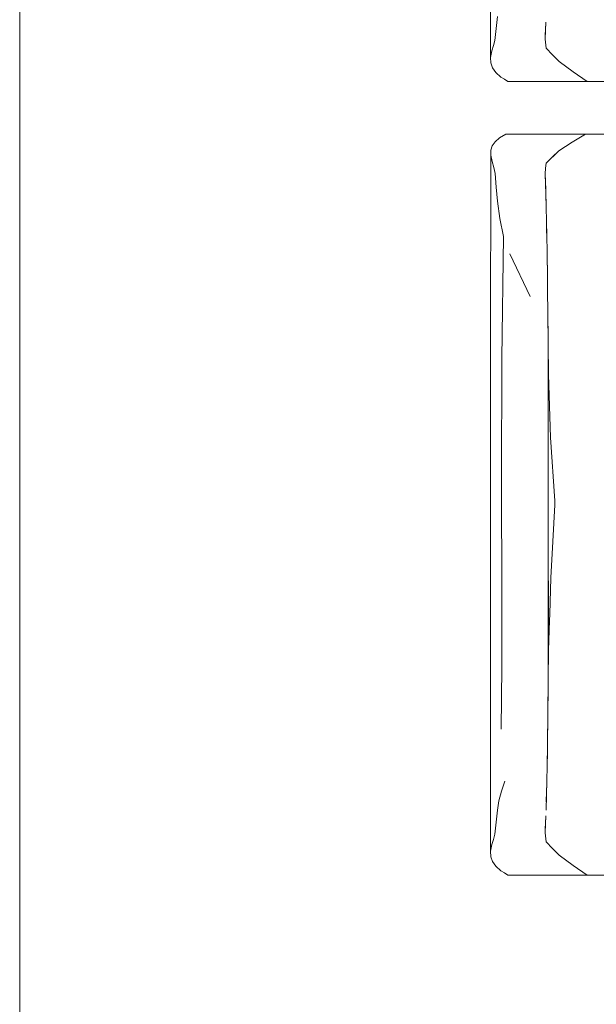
# Model space of a CAD drawing. Header units: millimetres. Extents: x 2 to 902, y -447 to 199.
# Tile 768 of 1056: x 32.787 to 33.66, y 157.042 to 158.531. Entities that reach past the tile are written whole.
import ezdxf

# ---------------------------------------------------------------- set-up
doc = ezdxf.new("R2010")
doc.units = ezdxf.units.MM
doc.header["$MEASUREMENT"] = 0
doc.layers.add('IFC-Elemento de mobília-Contorno', color=152, linetype='Continuous', lineweight=5)
doc.layers.add('IFC-Laje-Contorno', color=134, linetype='Continuous', lineweight=5)

msp = doc.modelspace()

# ---------------------------------------------------------------- linework, layer by layer
at = {"layer": 'IFC-Elemento de mobília-Contorno', "color": 7, "lineweight": 5}
for p, q in [((33.4996, 158.808), (33.4997, 158.4734)), ((33.508, 158.5174), (33.5101, 158.5356)), ((33.5825, 158.5037), (33.583, 158.5197)), ((33.5829, 158.5142), (33.5833, 158.5271)), ((33.583, 158.5197), (33.5832, 158.5227)), ((33.506, 158.4993), (33.508, 158.5174)), ((33.5824, 158.5012), (33.5829, 158.5142)), ((33.5825, 158.5037), (33.5825, 158.5032)), ((33.5018, 158.4836), (33.5039, 158.4914)), ((33.5039, 158.4914), (33.506, 158.4993)), ((33.5824, 158.5012), (33.5836, 158.4878)), ((33.4997, 158.4734), (33.5018, 158.4836)), ((33.5836, 158.4878), (33.5936, 158.4776)), ((33.5936, 158.4776), (33.6037, 158.4673)), ((33.4997, 158.4734), (33.5, 158.4652)), ((33.5, 158.4652), (33.5028, 158.4578)), ((33.6037, 158.4673), (33.6248, 158.4517)), ((33.5028, 158.4578), (33.5077, 158.4507)), ((33.5077, 158.4507), (33.5154, 158.4439)), ((33.5154, 158.4439), (33.5207, 158.4407)), ((33.6248, 158.4517), (33.6457, 158.4374)), ((33.5207, 158.4407), (33.526, 158.4374)), ((33.526, 158.4374), (33.6457, 158.4374)), ((33.6457, 158.4374), (33.7281, 158.4374)), ((33.5132, 158.3518), (33.5229, 158.3574)), ((33.5229, 158.3574), (33.6432, 158.3574)), ((33.623, 158.3455), (33.6432, 158.3574)), ((33.6432, 158.3574), (33.7812, 158.3574)), ((33.4998, 158.3334), (33.502, 158.34)), ((33.502, 158.34), (33.5064, 158.3461)), ((33.5064, 158.3461), (33.5132, 158.3518)), ((33.6027, 158.3322), (33.623, 158.3455)), ((33.4995, 158.0271), (33.4998, 158.3334)), ((33.4998, 158.3334), (33.4999, 158.326)), ((33.4999, 158.326), (33.5023, 158.3163)), ((33.5836, 158.3138), (33.6027, 158.3322)), ((33.5931, 158.323), (33.6027, 158.3322)), ((33.5023, 158.3163), (33.5045, 158.3072)), ((33.583, 158.306), (33.5836, 158.3138)), ((33.583, 158.3058), (33.5836, 158.3138)), ((33.5836, 158.3138), (33.5931, 158.323)), ((33.5045, 158.3072), (33.5066, 158.2981)), ((33.5066, 158.2981), (33.5083, 158.2772)), ((33.5824, 158.2981), (33.583, 158.306)), ((33.5824, 158.2978), (33.583, 158.3058)), ((33.5824, 158.2978), (33.5831, 158.2738)), ((33.5824, 158.2978), (33.5829, 158.2818)), ((33.5829, 158.2826), (33.5833, 158.267)), ((33.5083, 158.2772), (33.5101, 158.2563)), ((33.5831, 158.2758), (33.5831, 158.2738)), ((33.5831, 158.2738), (33.5834, 158.2658)), ((33.5833, 158.267), (33.5838, 158.2467)), ((33.5834, 158.2658), (33.5836, 158.2538)), ((33.5101, 158.2563), (33.5135, 158.2301)), ((33.5838, 158.2467), (33.5843, 158.2263)), ((33.5135, 158.2301), (33.519, 158.2029)), ((33.5843, 158.2263), (33.5851, 158.1802)), ((33.5844, 158.2238), (33.5844, 158.2226)), ((33.5844, 158.2226), (33.5849, 158.1929)), ((33.5167, 158.0182), (33.519, 158.2029)), ((33.5289, 158.1764), (33.5595, 158.1119)), ((33.5851, 158.1802), (33.5856, 158.1385)), ((33.5851, 158.1784), (33.5851, 158.1777)), ((33.5851, 158.1777), (33.5856, 158.1418)), ((33.5442, 158.1441), (33.5595, 158.1119)), ((33.5856, 158.1385), (33.5859, 158.1159)), ((33.5856, 158.138), (33.5857, 158.1338)), ((33.5857, 158.1338), (33.586, 158.111)), ((33.5859, 158.1159), (33.5862, 158.0932)), ((33.5862, 158.0932), (33.5864, 158.0821)), ((33.5863, 158.0893), (33.5863, 158.0876)), ((33.5863, 158.0876), (33.5869, 158.0405)), ((33.5866, 158.0672), (33.5868, 158.0446)), ((33.5868, 157.5233), (33.5868, 158.0446)), ((33.4995, 158.0271), (33.4996, 157.608)), ((33.5869, 158.0405), (33.5875, 157.9942)), ((33.5161, 157.8338), (33.5167, 158.0182)), ((33.5875, 157.9942), (33.5905, 157.8991)), ((33.5905, 157.8991), (33.5967, 157.8033)), ((33.5161, 157.8338), (33.5165, 157.6579)), ((33.5937, 157.7419), (33.5967, 157.7971)), ((33.5967, 157.8033), (33.5968, 157.802)), ((33.5967, 157.7971), (33.597, 157.8007)), ((33.5968, 157.802), (33.597, 157.8007)), ((33.5968, 157.7989), (33.597, 157.8007)), ((33.5908, 157.6867), (33.5937, 157.7419)), ((33.5891, 157.6318), (33.5908, 157.6867)), ((33.5875, 157.5768), (33.5875, 157.6824)), ((33.5165, 157.6579), (33.5166, 157.5515)), ((33.5888, 157.6222), (33.5891, 157.6318)), ((33.5875, 157.5768), (33.5888, 157.6222)), ((33.4996, 157.608), (33.4997, 157.2734)), ((33.587, 157.534), (33.5875, 157.5768)), ((33.5157, 157.4581), (33.5166, 157.5515)), ((33.5865, 157.4913), (33.5868, 157.5233)), ((33.5868, 157.5235), (33.587, 157.534)), ((33.5864, 157.49), (33.5867, 157.5112)), ((33.5862, 157.4708), (33.5865, 157.4913)), ((33.5863, 157.4783), (33.5864, 157.49)), ((33.5859, 157.4472), (33.5862, 157.4708)), ((33.5859, 157.4478), (33.5861, 157.4646)), ((33.5856, 157.4237), (33.5859, 157.4472)), ((33.5858, 157.4401), (33.5859, 157.4478)), ((33.5852, 157.4019), (33.5856, 157.4237)), ((33.5853, 157.4061), (33.5855, 157.4179)), ((33.5851, 157.3954), (33.5853, 157.4061)), ((33.5849, 157.3801), (33.5852, 157.4019)), ((33.5162, 157.3644), (33.5212, 157.3793)), ((33.5842, 157.3579), (33.5849, 157.3801)), ((33.5845, 157.3649), (33.5847, 157.3749)), ((33.5124, 157.3498), (33.5162, 157.3644)), ((33.5836, 157.3356), (33.5842, 157.3579)), ((33.584, 157.3477), (33.5845, 157.3649)), ((33.5101, 157.3356), (33.5124, 157.3498)), ((33.508, 157.3174), (33.5101, 157.3356)), ((33.506, 157.2993), (33.508, 157.3174)), ((33.5824, 157.3012), (33.5829, 157.3142)), ((33.5825, 157.3037), (33.583, 157.3197)), ((33.5829, 157.3142), (33.5833, 157.3271)), ((33.583, 157.3197), (33.5832, 157.3227)), ((33.5039, 157.2914), (33.506, 157.2993)), ((33.5824, 157.3012), (33.5836, 157.2878)), ((33.5825, 157.3037), (33.5825, 157.3032)), ((33.4997, 157.2734), (33.5018, 157.2836)), ((33.5018, 157.2836), (33.5039, 157.2914)), ((33.5836, 157.2878), (33.5936, 157.2776)), ((33.4997, 157.2734), (33.5, 157.2652)), ((33.5936, 157.2776), (33.6037, 157.2673)), ((33.5, 157.2652), (33.5028, 157.2578)), ((33.5028, 157.2578), (33.5077, 157.2507)), ((33.6037, 157.2673), (33.6248, 157.2517)), ((33.5077, 157.2507), (33.5154, 157.2439)), ((33.5154, 157.2439), (33.5207, 157.2407)), ((33.5207, 157.2407), (33.526, 157.2374)), ((33.6248, 157.2517), (33.6457, 157.2374)), ((33.526, 157.2374), (33.6457, 157.2374)), ((33.6457, 157.2374), (33.7281, 157.2374))]:
    msp.add_line(p, q, dxfattribs=at)
at = {"layer": 'IFC-Laje-Contorno', "color": 7, "lineweight": 5}
for p, q in [((32.7871, 153.7771), (32.7871, 179.9277)), ((32.7871, 156.0757), (32.7871, 179.6777))]:
    msp.add_line(p, q, dxfattribs=at)

doc.saveas('drawing.dxf')
